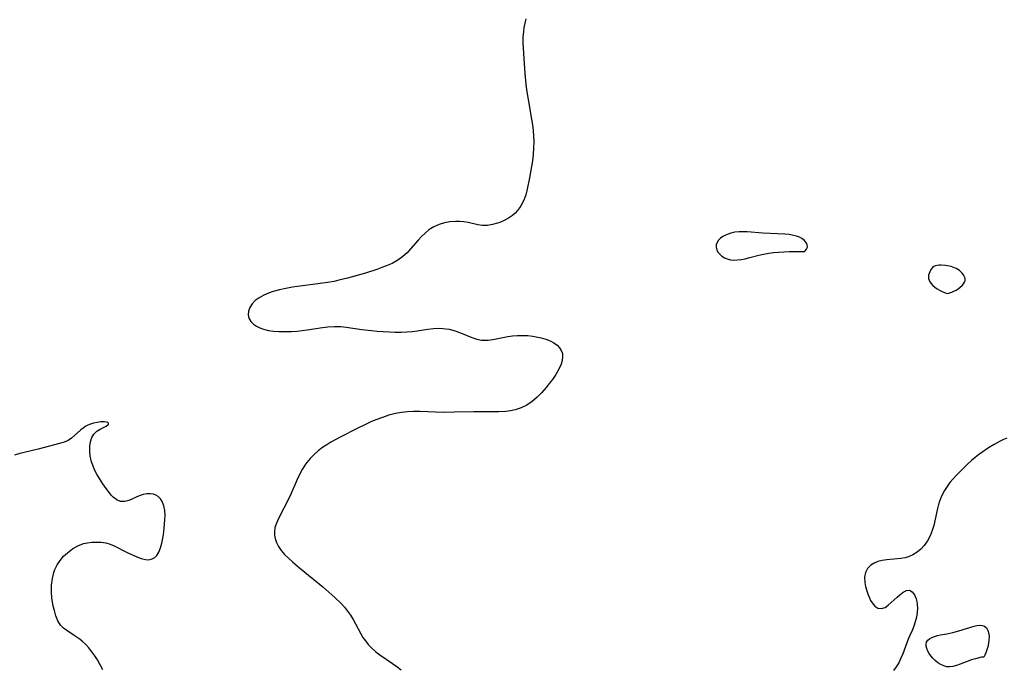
# Model space of a CAD drawing. Header units: metres. Extents: x 1073367 to 1082519, y 1569854 to 1574957.
# Tile 366 of 656: x 1075751 to 1076024, y 1574286 to 1574466. Entities that reach past the tile are written whole.
import ezdxf

# ---------------------------------------------------------------- set-up
doc = ezdxf.new("R2010")
doc.units = ezdxf.units.M
doc.layers.add('CGG_CurvaNivelLidar_v1', color=253, linetype='Continuous', lineweight=30)

msp = doc.modelspace()

# ---------------------------------------------------------------- linework, layer by layer
at = {"layer": 'CGG_CurvaNivelLidar_v1'}
for p, q in [((1075891.415, 1574465.8506, 66), (1075891.1057, 1574464.6675, 66)), ((1075890.8663, 1574463.4668, 66), (1075890.7143, 1574462.3344, 66)), ((1075891.1057, 1574464.6675, 66), (1075890.8663, 1574463.4668, 66)), ((1075890.6174, 1574460.8258, 66), (1075890.61, 1574459.3011, 66)), ((1075890.7143, 1574462.3344, 66), (1075890.6174, 1574460.8258, 66)), ((1075890.61, 1574459.3011, 66), (1075890.6602, 1574457.7635, 66)), ((1075890.6602, 1574457.7635, 66), (1075890.8158, 1574454.8855, 66)), ((1075890.8158, 1574454.8855, 66), (1075891.1288, 1574450.7358, 66)), ((1075891.1288, 1574450.7358, 66), (1075891.4228, 1574447.7079, 66)), ((1075891.4228, 1574447.7079, 66), (1075891.6062, 1574446.1956, 66)), ((1075891.6062, 1574446.1956, 66), (1075892.0143, 1574443.535, 66)), ((1075892.0143, 1574443.535, 66), (1075892.9916, 1574438.0772, 66)), ((1075892.9916, 1574438.0772, 66), (1075893.2352, 1574436.4924, 66)), ((1075893.2352, 1574436.4924, 66), (1075893.4287, 1574434.9056, 66)), ((1075893.4287, 1574434.9056, 66), (1075893.5533, 1574433.3165, 66)), ((1075893.5533, 1574433.3165, 66), (1075893.5933, 1574431.6986, 66)), ((1075893.5546, 1574430.081, 66), (1075893.4185, 1574428.1285, 66)), ((1075893.5933, 1574431.6986, 66), (1075893.5546, 1574430.081, 66)), ((1075893.4185, 1574428.1285, 66), (1075893.2356, 1574426.4992, 66)), ((1075893.002, 1574424.8799, 66), (1075892.4455, 1574421.7568, 66)), ((1075893.2356, 1574426.4992, 66), (1075893.002, 1574424.8799, 66)), ((1075892.4455, 1574421.7568, 66), (1075891.7892, 1574418.6224, 66)), ((1075891.3687, 1574417.0377, 66), (1075890.8362, 1574415.5461, 66)), ((1075891.7892, 1574418.6224, 66), (1075891.3687, 1574417.0377, 66)), ((1075890.1542, 1574414.159, 66), (1075889.6682, 1574413.4004, 66)), ((1075890.8362, 1574415.5461, 66), (1075890.1542, 1574414.159, 66)), ((1075887.6804, 1574411.2788, 66), (1075886.5773, 1574410.5138, 66)), ((1075888.4348, 1574411.9468, 66), (1075887.6804, 1574411.2788, 66)), ((1075889.1239, 1574412.6924, 66), (1075888.4348, 1574411.9468, 66)), ((1075889.6682, 1574413.4004, 66), (1075889.1239, 1574412.6924, 66)), ((1075865.8722, 1574408.1084, 66), (1075864.5023, 1574407.2579, 66)), ((1075867.3236, 1574408.7744, 66), (1075865.8722, 1574408.1084, 66)), ((1075868.8324, 1574409.2383, 66), (1075867.3236, 1574408.7744, 66)), ((1075870.343, 1574409.4861, 66), (1075868.8324, 1574409.2383, 66)), ((1075871.8601, 1574409.5844, 66), (1075870.343, 1574409.4861, 66)), ((1075873.0589, 1574409.5911, 66), (1075871.8601, 1574409.5844, 66)), ((1075874.2292, 1574409.5274, 66), (1075873.0589, 1574409.5911, 66)), ((1075875.3555, 1574409.3745, 66), (1075874.2292, 1574409.5274, 66)), ((1075878.0723, 1574408.6878, 66), (1075875.3555, 1574409.3745, 66)), ((1075879.42, 1574408.4665, 66), (1075878.0723, 1574408.6878, 66)), ((1075880.7627, 1574408.4991, 66), (1075879.42, 1574408.4665, 66)), ((1075882.1458, 1574408.744, 66), (1075880.7627, 1574408.4991, 66)), ((1075883.5493, 1574409.1471, 66), (1075882.1458, 1574408.744, 66)), ((1075884.1733, 1574409.3664, 66), (1075883.5493, 1574409.1471, 66)), ((1075885.3977, 1574409.8819, 66), (1075884.1733, 1574409.3664, 66)), ((1075886.5773, 1574410.5138, 66), (1075885.3977, 1574409.8819, 66)), ((1075862.4279, 1574405.4742, 66), (1075861.4835, 1574404.473, 66)), ((1075863.4316, 1574406.4123, 66), (1075862.4279, 1574405.4742, 66)), ((1075864.5023, 1574407.2579, 66), (1075863.4316, 1574406.4123, 66)), ((1075946.1257, 1574405.4404, 66.5), (1075945.4575, 1574404.9495, 66.5)), ((1075946.7978, 1574405.8147, 66.5), (1075946.1257, 1574405.4404, 66.5)), ((1075947.5308, 1574406.1297, 66.5), (1075946.7978, 1574405.8147, 66.5)), ((1075948.3128, 1574406.3826, 66.5), (1075947.5308, 1574406.1297, 66.5)), ((1075949.4439, 1574406.6243, 66.5), (1075948.3128, 1574406.3826, 66.5)), ((1075950.6239, 1574406.7568, 66.5), (1075949.4439, 1574406.6243, 66.5)), ((1075951.8334, 1574406.7888, 66.5), (1075950.6239, 1574406.7568, 66.5)), ((1075952.868, 1574406.7432, 66.5), (1075951.8334, 1574406.7888, 66.5)), ((1075957.1701, 1574406.3647, 66.5), (1075952.868, 1574406.7432, 66.5)), ((1075963.2712, 1574406.0684, 66.5), (1075957.1701, 1574406.3647, 66.5)), ((1075964.4972, 1574405.9746, 66.5), (1075963.2712, 1574406.0684, 66.5)), ((1075965.7329, 1574405.7658, 66.5), (1075964.4972, 1574405.9746, 66.5)), ((1075966.573, 1574405.5361, 66.5), (1075965.7329, 1574405.7658, 66.5)), ((1075967.356, 1574405.2362, 66.5), (1075966.573, 1574405.5361, 66.5)), ((1075861.4835, 1574404.473, 66), (1075859.4879, 1574402.0902, 66)), ((1075944.2582, 1574403.1631, 66.5), (1075944.2302, 1574402.4761, 66.5)), ((1075944.4938, 1574403.8, 66.5), (1075944.2582, 1574403.1631, 66.5)), ((1075944.905, 1574404.3986, 66.5), (1075944.4938, 1574403.8, 66.5)), ((1075945.4575, 1574404.9495, 66.5), (1075944.905, 1574404.3986, 66.5)), ((1075968.0542, 1574404.8658, 66.5), (1075967.356, 1574405.2362, 66.5)), ((1075968.6637, 1574404.4106, 66.5), (1075968.0542, 1574404.8658, 66.5)), ((1075969.13, 1574403.9041, 66.5), (1075968.6637, 1574404.4106, 66.5)), ((1075969.5, 1574403.1886, 66.5), (1075969.13, 1574403.9041, 66.5)), ((1075969.5605, 1574402.4975, 66.5), (1075969.5, 1574403.1886, 66.5)), ((1075857.2781, 1574399.8972, 66), (1075855.8331, 1574398.8696, 66)), ((1075858.4394, 1574400.9491, 66), (1075857.2781, 1574399.8972, 66)), ((1075859.4879, 1574402.0902, 66), (1075858.4394, 1574400.9491, 66)), ((1075944.2302, 1574402.4761, 66.5), (1075944.3978, 1574401.7847, 66.5)), ((1075944.3978, 1574401.7847, 66.5), (1075944.7327, 1574401.1177, 66.5)), ((1075944.7327, 1574401.1177, 66.5), (1075945.2174, 1574400.5056, 66.5)), ((1075945.2174, 1574400.5056, 66.5), (1075945.8236, 1574399.9879, 66.5)), ((1075945.8236, 1574399.9879, 66.5), (1075946.5354, 1574399.5594, 66.5)), ((1075953.1879, 1574399.4859, 66.5), (1075956.1253, 1574400.2745, 66.5)), ((1075956.1253, 1574400.2745, 66.5), (1075957.4203, 1574400.5683, 66.5)), ((1075957.4203, 1574400.5683, 66.5), (1075958.8411, 1574400.8233, 66.5)), ((1075958.8411, 1574400.8233, 66.5), (1075960.1764, 1574400.9992, 66.5)), ((1075960.1764, 1574400.9992, 66.5), (1075961.5336, 1574401.1281, 66.5)), ((1075961.5336, 1574401.1281, 66.5), (1075964.5422, 1574401.2842, 66.5)), ((1075964.5422, 1574401.2842, 66.5), (1075966.9791, 1574401.3095, 66.5)), ((1075966.9791, 1574401.3095, 66.5), (1075968.5, 1574401.2521, 66.5)), ((1075968.5, 1574401.2521, 66.5), (1075968.7218, 1574401.2961, 66.5)), ((1075968.7218, 1574401.2961, 66.5), (1075968.9841, 1574401.4696, 66.5)), ((1075968.9841, 1574401.4696, 66.5), (1075969.3447, 1574401.9019, 66.5)), ((1075969.3447, 1574401.9019, 66.5), (1075969.5605, 1574402.4975, 66.5)), ((1075852.886, 1574397.3613, 66), (1075851.4657, 1574396.7972, 66)), ((1075854.2571, 1574397.9887, 66), (1075852.886, 1574397.3613, 66)), ((1075855.8331, 1574398.8696, 66), (1075854.2571, 1574397.9887, 66)), ((1075946.5354, 1574399.5594, 66.5), (1075947.3293, 1574399.2294, 66.5)), ((1075947.3293, 1574399.2294, 66.5), (1075948.1874, 1574399.013, 66.5)), ((1075948.1874, 1574399.013, 66.5), (1075949.1642, 1574398.9205, 66.5)), ((1075949.1642, 1574398.9205, 66.5), (1075950.1828, 1574398.9504, 66.5)), ((1075950.1828, 1574398.9504, 66.5), (1075951.2299, 1574399.0758, 66.5)), ((1075951.2299, 1574399.0758, 66.5), (1075952.2953, 1574399.2759, 66.5)), ((1075952.2953, 1574399.2759, 66.5), (1075953.1879, 1574399.4859, 66.5)), ((1076004.6849, 1574397.1006, 66.5), (1076004.3208, 1574396.8226, 66.5)), ((1076005.1336, 1574397.3012, 66.5), (1076004.6849, 1574397.1006, 66.5)), ((1076005.6336, 1574397.4222, 66.5), (1076005.1336, 1574397.3012, 66.5)), ((1076006.1693, 1574397.4834, 66.5), (1076005.6336, 1574397.4222, 66.5)), ((1076006.729, 1574397.4984, 66.5), (1076006.1693, 1574397.4834, 66.5)), ((1076007.886, 1574397.4188, 66.5), (1076006.729, 1574397.4984, 66.5)), ((1076008.4698, 1574397.3279, 66.5), (1076007.886, 1574397.4188, 66.5)), ((1076009.4765, 1574397.0845, 66.5), (1076008.4698, 1574397.3279, 66.5)), ((1076010.4455, 1574396.7417, 66.5), (1076009.4765, 1574397.0845, 66.5)), ((1075845.1988, 1574394.7842, 66), (1075841.927, 1574393.9015, 66)), ((1075846.8582, 1574395.2648, 66), (1075845.1988, 1574394.7842, 66)), ((1075849.9969, 1574396.2698, 66), (1075846.8582, 1574395.2648, 66)), ((1075851.4657, 1574396.7972, 66), (1075849.9969, 1574396.2698, 66)), ((1076003.222, 1574394.7117, 66.5), (1076003.1627, 1574394.2397, 66.5)), ((1076003.3462, 1574395.1815, 66.5), (1076003.222, 1574394.7117, 66.5)), ((1076003.5226, 1574395.6393, 66.5), (1076003.3462, 1574395.1815, 66.5)), ((1076003.7444, 1574396.0744, 66.5), (1076003.5226, 1574395.6393, 66.5)), ((1076004.0096, 1574396.474, 66.5), (1076003.7444, 1574396.0744, 66.5)), ((1076004.3208, 1574396.8226, 66.5), (1076004.0096, 1574396.474, 66.5)), ((1076010.9052, 1574396.5294, 66.5), (1076010.4455, 1574396.7417, 66.5)), ((1076011.3399, 1574396.2835, 66.5), (1076010.9052, 1574396.5294, 66.5)), ((1076011.7792, 1574395.9711, 66.5), (1076011.3399, 1574396.2835, 66.5)), ((1076012.1801, 1574395.6217, 66.5), (1076011.7792, 1574395.9711, 66.5)), ((1076012.5412, 1574395.2454, 66.5), (1076012.1801, 1574395.6217, 66.5)), ((1076012.8564, 1574394.8498, 66.5), (1076012.5412, 1574395.2454, 66.5)), ((1076013.1146, 1574394.4408, 66.5), (1076012.8564, 1574394.8498, 66.5)), ((1076013.2985, 1574394.023, 66.5), (1076013.1146, 1574394.4408, 66.5)), ((1075828.0004, 1574391.5813, 66), (1075826.6215, 1574391.3841, 66)), ((1075833.6386, 1574392.272, 66), (1075828.0004, 1574391.5813, 66)), ((1075836.9958, 1574392.7727, 66), (1075833.6386, 1574392.272, 66)), ((1075838.2295, 1574392.9869, 66), (1075836.9958, 1574392.7727, 66)), ((1075839.5282, 1574393.2869, 66), (1075838.2295, 1574392.9869, 66)), ((1075841.927, 1574393.9015, 66), (1075839.5282, 1574393.2869, 66)), ((1076003.1627, 1574394.2397, 66.5), (1076003.1874, 1574393.7747, 66.5)), ((1076003.1874, 1574393.7747, 66.5), (1076003.3234, 1574393.2997, 66.5)), ((1076003.3234, 1574393.2997, 66.5), (1076003.5542, 1574392.8416, 66.5)), ((1076003.5542, 1574392.8416, 66.5), (1076003.8985, 1574392.3747, 66.5)), ((1076003.8985, 1574392.3747, 66.5), (1076004.3762, 1574391.8861, 66.5)), ((1076004.3762, 1574391.8861, 66.5), (1076004.9518, 1574391.4013, 66.5)), ((1076012.0189, 1574391.3648, 66.5), (1076012.5255, 1574391.8338, 66.5)), ((1076012.5255, 1574391.8338, 66.5), (1076012.9298, 1574392.3048, 66.5)), ((1076012.9298, 1574392.3048, 66.5), (1076013.2006, 1574392.7519, 66.5)), ((1076013.2006, 1574392.7519, 66.5), (1076013.344, 1574393.1755, 66.5)), ((1076013.3825, 1574393.6002, 66.5), (1076013.2985, 1574394.023, 66.5)), ((1076013.344, 1574393.1755, 66.5), (1076013.3825, 1574393.6002, 66.5)), ((1075818.6413, 1574389.1425, 66), (1075817.3847, 1574388.4565, 66)), ((1075819.9279, 1574389.6768, 66), (1075818.6413, 1574389.1425, 66)), ((1075821.2945, 1574390.1352, 66), (1075819.9279, 1574389.6768, 66)), ((1075823.025, 1574390.625, 66), (1075821.2945, 1574390.1352, 66)), ((1075824.8078, 1574391.0448, 66), (1075823.025, 1574390.625, 66)), ((1075826.6215, 1574391.3841, 66), (1075824.8078, 1574391.0448, 66)), ((1076004.9518, 1574391.4013, 66.5), (1076005.5905, 1574390.9454, 66.5)), ((1076005.5905, 1574390.9454, 66.5), (1076006.2577, 1574390.5421, 66.5)), ((1076006.2577, 1574390.5421, 66.5), (1076006.8284, 1574390.25, 66.5)), ((1076006.8284, 1574390.25, 66.5), (1076007.8287, 1574389.8285, 66.5)), ((1076007.8287, 1574389.8285, 66.5), (1076008.5, 1574389.6111, 66.5)), ((1076008.5, 1574389.6111, 66.5), (1076008.8227, 1574389.6908, 66.5)), ((1076008.8227, 1574389.6908, 66.5), (1076009.6945, 1574389.9971, 66.5)), ((1076009.6945, 1574389.9971, 66.5), (1076010.2437, 1574390.2359, 66.5)), ((1076010.2437, 1574390.2359, 66.5), (1076010.8208, 1574390.5338, 66.5)), ((1076010.8208, 1574390.5338, 66.5), (1076011.4404, 1574390.9234, 66.5)), ((1076011.4404, 1574390.9234, 66.5), (1076012.0189, 1574391.3648, 66.5)), ((1075815.3892, 1574386.7522, 66), (1075814.7524, 1574385.779, 66)), ((1075816.2865, 1574387.657, 66), (1075815.3892, 1574386.7522, 66)), ((1075817.3847, 1574388.4565, 66), (1075816.2865, 1574387.657, 66)), ((1075814.3767, 1574384.7547, 66), (1075814.295, 1574383.723, 66)), ((1075814.295, 1574383.723, 66), (1075814.525, 1574382.757, 66)), ((1075814.7524, 1574385.779, 66), (1075814.3767, 1574384.7547, 66)), ((1075814.525, 1574382.757, 66), (1075815.0304, 1574381.8606, 66)), ((1075815.0304, 1574381.8606, 66), (1075815.7787, 1574381.0725, 66)), ((1075815.7787, 1574381.0725, 66), (1075816.592, 1574380.5109, 66)), ((1075816.592, 1574380.5109, 66), (1075817.5367, 1574380.0517, 66)), ((1075817.5367, 1574380.0517, 66), (1075818.5866, 1574379.6901, 66)), ((1075818.5866, 1574379.6901, 66), (1075819.9461, 1574379.3796, 66)), ((1075819.9461, 1574379.3796, 66), (1075821.3928, 1574379.1807, 66)), ((1075821.3928, 1574379.1807, 66), (1075822.9013, 1574379.0744, 66)), ((1075822.9013, 1574379.0744, 66), (1075824.8093, 1574379.0478, 66)), ((1075824.8093, 1574379.0478, 66), (1075826.3656, 1574379.0959, 66)), ((1075826.3656, 1574379.0959, 66), (1075827.9325, 1574379.2007, 66)), ((1075827.9325, 1574379.2007, 66), (1075830.6635, 1574379.5069, 66)), ((1075830.6635, 1574379.5069, 66), (1075834.9624, 1574380.1911, 66)), ((1075834.9624, 1574380.1911, 66), (1075836.4244, 1574380.3805, 66)), ((1075836.4244, 1574380.3805, 66), (1075838.2945, 1574380.4931, 66)), ((1075838.2945, 1574380.4931, 66), (1075840.0587, 1574380.4322, 66)), ((1075840.0587, 1574380.4322, 66), (1075841.5595, 1574380.2721, 66)), ((1075841.5595, 1574380.2721, 66), (1075845.8904, 1574379.6277, 66)), ((1075845.8904, 1574379.6277, 66), (1075848.5516, 1574379.3029, 66)), ((1075848.5516, 1574379.3029, 66), (1075850.1799, 1574379.1461, 66)), ((1075850.1799, 1574379.1461, 66), (1075853.4437, 1574378.9363, 66)), ((1075853.4437, 1574378.9363, 66), (1075855.1691, 1574378.8907, 66)), ((1075855.1691, 1574378.8907, 66), (1075856.7919, 1574378.9005, 66)), ((1075856.7919, 1574378.9005, 66), (1075858.4024, 1574378.9739, 66)), ((1075858.4024, 1574378.9739, 66), (1075859.8317, 1574379.1006, 66)), ((1075859.8317, 1574379.1006, 66), (1075861.2451, 1574379.2711, 66)), ((1075861.2451, 1574379.2711, 66), (1075864.2401, 1574379.701, 66)), ((1075864.2401, 1574379.701, 66), (1075865.8153, 1574379.8871, 66)), ((1075865.8153, 1574379.8871, 66), (1075867.1027, 1574379.9623, 66)), ((1075867.1027, 1574379.9623, 66), (1075868.3731, 1574379.932, 66)), ((1075868.3731, 1574379.932, 66), (1075870.0789, 1574379.6862, 66)), ((1075870.0789, 1574379.6862, 66), (1075871.7445, 1574379.2561, 66)), ((1075871.7445, 1574379.2561, 66), (1075872.7521, 1574378.9258, 66)), ((1075872.7521, 1574378.9258, 66), (1075873.7373, 1574378.5577, 66)), ((1075873.7373, 1574378.5577, 66), (1075876.4474, 1574377.4327, 66)), ((1075887.7255, 1574377.8755, 66), (1075889.1011, 1574377.9892, 66)), ((1075889.1011, 1574377.9892, 66), (1075890.5354, 1574378.0005, 66)), ((1075890.5354, 1574378.0005, 66), (1075891.968, 1574377.9158, 66)), ((1075891.968, 1574377.9158, 66), (1075893.3863, 1574377.7529, 66)), ((1075876.4474, 1574377.4327, 66), (1075877.7826, 1574376.975, 66)), ((1075877.7826, 1574376.975, 66), (1075879.1381, 1574376.7002, 66)), ((1075879.1381, 1574376.7002, 66), (1075879.6457, 1574376.662, 66)), ((1075879.6457, 1574376.662, 66), (1075880.94, 1574376.7021, 66)), ((1075880.94, 1574376.7021, 66), (1075882.2691, 1574376.8841, 66)), ((1075882.2691, 1574376.8841, 66), (1075886.3665, 1574377.6821, 66)), ((1075886.3665, 1574377.6821, 66), (1075887.7255, 1574377.8755, 66)), ((1075893.3863, 1574377.7529, 66), (1075894.2996, 1574377.6089, 66)), ((1075894.2996, 1574377.6089, 66), (1075895.6515, 1574377.3246, 66)), ((1075895.6515, 1574377.3246, 66), (1075896.9404, 1574376.9536, 66)), ((1075896.9404, 1574376.9536, 66), (1075898.1401, 1574376.4857, 66)), ((1075898.1401, 1574376.4857, 66), (1075899.1926, 1574375.9253, 66)), ((1075899.1926, 1574375.9253, 66), (1075900.0989, 1574375.2568, 66)), ((1075900.0989, 1574375.2568, 66), (1075900.7645, 1574374.5548, 66)), ((1075900.7645, 1574374.5548, 66), (1075901.2561, 1574373.7724, 66)), ((1075901.2561, 1574373.7724, 66), (1075901.5451, 1574372.9209, 66)), ((1075901.5451, 1574372.9209, 66), (1075901.6095, 1574371.9958, 66)), ((1075901.1728, 1574370.0181, 66), (1075900.5476, 1574368.6018, 66)), ((1075901.473, 1574371.0237, 66), (1075901.1728, 1574370.0181, 66)), ((1075901.6095, 1574371.9958, 66), (1075901.473, 1574371.0237, 66)), ((1075899.7332, 1574367.1701, 66), (1075898.7762, 1574365.7469, 66)), ((1075900.5476, 1574368.6018, 66), (1075899.7332, 1574367.1701, 66)), ((1075897.9203, 1574364.6068, 66), (1075897.0798, 1574363.5453, 66)), ((1075898.7762, 1574365.7469, 66), (1075897.9203, 1574364.6068, 66)), ((1075895.8625, 1574362.1374, 66), (1075894.5556, 1574360.8148, 66)), ((1075897.0798, 1574363.5453, 66), (1075895.8625, 1574362.1374, 66)), ((1075893.1465, 1574359.6255, 66), (1075891.6658, 1574358.644, 66)), ((1075894.5556, 1574360.8148, 66), (1075893.1465, 1574359.6255, 66)), ((1075855.2088, 1574356.2624, 66), (1075853.382, 1574355.7914, 66)), ((1075856.8634, 1574356.5841, 66), (1075855.2088, 1574356.2624, 66)), ((1075858.5299, 1574356.7884, 66), (1075856.8634, 1574356.5841, 66)), ((1075860.2328, 1574356.8636, 66), (1075858.5299, 1574356.7884, 66)), ((1075861.9488, 1574356.8498, 66), (1075860.2328, 1574356.8636, 66)), ((1075868.5751, 1574356.613, 66), (1075861.9488, 1574356.8498, 66)), ((1075871.6287, 1574356.6337, 66), (1075868.5751, 1574356.613, 66)), ((1075876.9527, 1574356.7852, 66), (1075871.6287, 1574356.6337, 66)), ((1075878.6718, 1574356.807, 66), (1075876.9527, 1574356.7852, 66)), ((1075882.0299, 1574356.7511, 66), (1075878.6718, 1574356.807, 66)), ((1075883.9549, 1574356.756, 66), (1075882.0299, 1574356.7511, 66)), ((1075885.8472, 1574356.8571, 66), (1075883.9549, 1574356.756, 66)), ((1075887.1544, 1574357.0178, 66), (1075885.8472, 1574356.8571, 66)), ((1075888.4285, 1574357.2848, 66), (1075887.1544, 1574357.0178, 66)), ((1075890.0887, 1574357.8553, 66), (1075888.4285, 1574357.2848, 66)), ((1075891.6658, 1574358.644, 66), (1075890.0887, 1574357.8553, 66)), ((1075771.3512, 1574353.6018, 66), (1075770.2775, 1574353.2455, 66)), ((1075772.4231, 1574353.8461, 66), (1075771.3512, 1574353.6018, 66)), ((1075773.4357, 1574353.9836, 66), (1075772.4231, 1574353.8461, 66)), ((1075774.3268, 1574354.0122, 66), (1075773.4357, 1574353.9836, 66)), ((1075775.0261, 1574353.9228, 66), (1075774.3268, 1574354.0122, 66)), ((1075775.3825, 1574353.768, 66), (1075775.0261, 1574353.9228, 66)), ((1075775.4856, 1574353.6685, 66), (1075775.3825, 1574353.768, 66)), ((1075775.4303, 1574353.2314, 66), (1075775.5197, 1574353.3812, 66)), ((1075775.5415, 1574353.5327, 66), (1075775.4856, 1574353.6685, 66)), ((1075775.5197, 1574353.3812, 66), (1075775.5415, 1574353.5327, 66)), ((1075847.2408, 1574353.4662, 66), (1075844.4197, 1574352.0799, 66)), ((1075848.5524, 1574354.0561, 66), (1075847.2408, 1574353.4662, 66)), ((1075849.7826, 1574354.563, 66), (1075848.5524, 1574354.0561, 66)), ((1075851.5721, 1574355.2209, 66), (1075849.7826, 1574354.563, 66)), ((1075853.382, 1574355.7914, 66), (1075851.5721, 1574355.2209, 66)), ((1075767.8427, 1574351.7402, 66), (1075765.3067, 1574349.4577, 66)), ((1075768.7531, 1574352.4333, 66), (1075767.8427, 1574351.7402, 66)), ((1075769.2475, 1574352.7495, 66), (1075768.7531, 1574352.4333, 66)), ((1075769.7824, 1574353.0323, 66), (1075769.2475, 1574352.7495, 66)), ((1075770.2775, 1574353.2455, 66), (1075769.7824, 1574353.0323, 66)), ((1075771.48, 1574350.5557, 66), (1075772.2925, 1574351.3574, 66)), ((1075772.2925, 1574351.3574, 66), (1075773.2255, 1574351.9487, 66)), ((1075773.2255, 1574351.9487, 66), (1075774.9329, 1574352.8277, 66)), ((1075774.9329, 1574352.8277, 66), (1075775.4303, 1574353.2314, 66)), ((1075844.4197, 1574352.0799, 66), (1075840.0346, 1574349.8441, 66)), ((1075761.9938, 1574347.9792, 66), (1075756.0313, 1574346.4214, 66)), ((1075763.2604, 1574348.3548, 66), (1075761.9938, 1574347.9792, 66)), ((1075764.393, 1574348.8408, 66), (1075763.2604, 1574348.3548, 66)), ((1075765.3067, 1574349.4577, 66), (1075764.393, 1574348.8408, 66)), ((1075770.3968, 1574347.2158, 66), (1075770.5899, 1574348.4763, 66)), ((1075770.5899, 1574348.4763, 66), (1075770.9456, 1574349.6074, 66)), ((1075770.9456, 1574349.6074, 66), (1075771.48, 1574350.5557, 66)), ((1075837.2786, 1574348.3367, 66), (1075836.1201, 1574347.6164, 66)), ((1075838.468, 1574349.0169, 66), (1075837.2786, 1574348.3367, 66)), ((1075840.0346, 1574349.8441, 66), (1075838.468, 1574349.0169, 66)), ((1076023.0518, 1574348.6029, 66.5), (1076021.4307, 1574347.7126, 66.5)), ((1076023.9812, 1574349.0443, 66.5), (1076023.0518, 1574348.6029, 66.5)), ((1076024.9264, 1574349.4452, 66.5), (1076023.9812, 1574349.0443, 66.5)), ((1075750.9198, 1574345.1729, 66), (1075749.4935, 1574344.6861, 66)), ((1075752.1339, 1574345.5023, 66), (1075750.9198, 1574345.1729, 66)), ((1075756.0313, 1574346.4214, 66), (1075752.1339, 1574345.5023, 66)), ((1075770.3598, 1574345.8719, 66), (1075770.3968, 1574347.2158, 66)), ((1075770.4812, 1574344.4849, 66), (1075770.3598, 1574345.8719, 66)), ((1075833.7716, 1574345.9165, 66), (1075832.6148, 1574344.9135, 66)), ((1075834.9992, 1574346.8521, 66), (1075833.7716, 1574345.9165, 66)), ((1075836.1201, 1574347.6164, 66), (1075834.9992, 1574346.8521, 66)), ((1076018.3124, 1574345.6802, 66.5), (1076017.0738, 1574344.7914, 66.5)), ((1076019.8549, 1574346.7265, 66.5), (1076018.3124, 1574345.6802, 66.5)), ((1076021.4307, 1574347.7126, 66.5), (1076019.8549, 1574346.7265, 66.5)), ((1075770.6132, 1574343.7527, 66), (1075770.4812, 1574344.4849, 66)), ((1075770.8506, 1574342.8534, 66), (1075770.6132, 1574343.7527, 66)), ((1075771.1616, 1574341.9585, 66), (1075770.8506, 1574342.8534, 66)), ((1075830.5748, 1574342.6788, 66), (1075830.0678, 1574341.9645, 66)), ((1075831.5428, 1574343.8375, 66), (1075830.5748, 1574342.6788, 66)), ((1075832.6148, 1574344.9135, 66), (1075831.5428, 1574343.8375, 66)), ((1076015.1597, 1574343.2514, 66.5), (1076014.0529, 1574342.2502, 66.5)), ((1076016.103, 1574344.0395, 66.5), (1076015.1597, 1574343.2514, 66.5)), ((1076017.0738, 1574344.7914, 66.5), (1076016.103, 1574344.0395, 66.5)), ((1075771.7098, 1574340.6882, 66), (1075771.1616, 1574341.9585, 66)), ((1075772.3493, 1574339.4369, 66), (1075771.7098, 1574340.6882, 66)), ((1075829.343, 1574340.793, 66), (1075828.687, 1574339.5706, 66)), ((1075830.0678, 1574341.9645, 66), (1075829.343, 1574340.793, 66)), ((1076012.9798, 1574341.2152, 66.5), (1076010.9639, 1574339.1663, 66.5)), ((1076014.0529, 1574342.2502, 66.5), (1076012.9798, 1574341.2152, 66.5)), ((1075773.0519, 1574338.2119, 66), (1075772.3493, 1574339.4369, 66)), ((1075773.9406, 1574336.7988, 66), (1075773.0519, 1574338.2119, 66)), ((1075827.9339, 1574337.9802, 66), (1075826.1443, 1574333.9355, 66)), ((1075828.687, 1574339.5706, 66), (1075827.9339, 1574337.9802, 66)), ((1076009.1454, 1574337.1097, 66.5), (1076008.3363, 1574336.0263, 66.5)), ((1076010.029, 1574338.1537, 66.5), (1076009.1454, 1574337.1097, 66.5)), ((1076010.9639, 1574339.1663, 66.5), (1076010.029, 1574338.1537, 66.5)), ((1075774.8611, 1574335.4648, 66), (1075773.9406, 1574336.7988, 66)), ((1075775.7945, 1574334.2459, 66), (1075774.8611, 1574335.4648, 66)), ((1075776.317, 1574333.6337, 66), (1075775.7945, 1574334.2459, 66)), ((1076007.6102, 1574334.8953, 66.5), (1076007.0651, 1574333.8903, 66.5)), ((1076008.3363, 1574336.0263, 66.5), (1076007.6102, 1574334.8953, 66.5)), ((1075776.8499, 1574333.0859, 66), (1075776.317, 1574333.6337, 66)), ((1075777.8565, 1574332.3119, 66), (1075776.8499, 1574333.0859, 66)), ((1075778.9268, 1574331.8758, 66), (1075777.8565, 1574332.3119, 66)), ((1075780.0495, 1574331.8373, 66), (1075778.9268, 1574331.8758, 66)), ((1075781.1824, 1574332.1192, 66), (1075780.0495, 1574331.8373, 66)), ((1075784.0962, 1574333.4251, 66), (1075781.1824, 1574332.1192, 66)), ((1075785.1602, 1574333.778, 66), (1075784.0962, 1574333.4251, 66)), ((1075786.2389, 1574333.9888, 66), (1075785.1602, 1574333.778, 66)), ((1075787.1415, 1574334.0151, 66), (1075786.2389, 1574333.9888, 66)), ((1075788.0081, 1574333.8777, 66), (1075787.1415, 1574334.0151, 66)), ((1075788.6997, 1574333.6175, 66), (1075788.0081, 1574333.8777, 66)), ((1075789.3289, 1574333.2301, 66), (1075788.6997, 1574333.6175, 66)), ((1075789.9732, 1574332.6166, 66), (1075789.3289, 1574333.2301, 66)), ((1075790.4869, 1574331.8543, 66), (1075789.9732, 1574332.6166, 66)), ((1075790.9394, 1574330.6688, 66), (1075790.4869, 1574331.8543, 66)), ((1075825.5692, 1574332.7429, 66), (1075822.7298, 1574327.1874, 66)), ((1075826.1443, 1574333.9355, 66), (1075825.5692, 1574332.7429, 66)), ((1076006.5973, 1574332.8502, 66.5), (1076006.0954, 1574331.4078, 66.5)), ((1076007.0651, 1574333.8903, 66.5), (1076006.5973, 1574332.8502, 66.5)), ((1075791.1779, 1574329.3203, 66), (1075790.9394, 1574330.6688, 66)), ((1075791.2427, 1574328.0613, 66), (1075791.1779, 1574329.3203, 66)), ((1076005.6969, 1574329.9239, 66.5), (1076004.6282, 1574325.2233, 66.5)), ((1076006.0954, 1574331.4078, 66.5), (1076005.6969, 1574329.9239, 66.5)), ((1075791.0226, 1574324.4451, 66), (1075791.211, 1574326.7447, 66)), ((1075791.211, 1574326.7447, 66), (1075791.2427, 1574328.0613, 66)), ((1075822.7298, 1574327.1874, 66), (1075822.1722, 1574325.8937, 66)), ((1075790.7944, 1574322.5805, 66), (1075791.0226, 1574324.4451, 66)), ((1075821.7706, 1574324.617, 66), (1075821.5944, 1574323.3491, 66)), ((1075821.5944, 1574323.3491, 66), (1075821.6369, 1574322.4848, 66)), ((1075822.1722, 1574325.8937, 66), (1075821.7706, 1574324.617, 66)), ((1076004.215, 1574323.8324, 66.5), (1076003.6233, 1574322.3288, 66.5)), ((1076004.6282, 1574325.2233, 66.5), (1076004.215, 1574323.8324, 66.5)), ((1075769.7675, 1574320.417, 66), (1075770.9004, 1574320.5531, 66)), ((1075770.9004, 1574320.5531, 66), (1075772.2195, 1574320.6082, 66)), ((1075772.2195, 1574320.6082, 66), (1075773.5299, 1574320.5519, 66)), ((1075773.5299, 1574320.5519, 66), (1075774.811, 1574320.3695, 66)), ((1075790.3643, 1574320.272, 66), (1075790.653, 1574321.6785, 66)), ((1075790.653, 1574321.6785, 66), (1075790.7944, 1574322.5805, 66)), ((1075821.6369, 1574322.4848, 66), (1075821.8027, 1574321.6244, 66)), ((1075821.8027, 1574321.6244, 66), (1075822.1987, 1574320.4662, 66)), ((1076002.8895, 1574320.9237, 66.5), (1076002.0047, 1574319.6479, 66.5)), ((1076003.6233, 1574322.3288, 66.5), (1076002.8895, 1574320.9237, 66.5)), ((1075764.1275, 1574317.65, 66), (1075765.533, 1574318.7138, 66)), ((1075765.533, 1574318.7138, 66), (1075767.05, 1574319.5695, 66)), ((1075767.05, 1574319.5695, 66), (1075768.6548, 1574320.1741, 66)), ((1075768.6548, 1574320.1741, 66), (1075769.7675, 1574320.417, 66)), ((1075774.811, 1574320.3695, 66), (1075776.0415, 1574320.0401, 66)), ((1075776.0415, 1574320.0401, 66), (1075777.1614, 1574319.577, 66)), ((1075777.1614, 1574319.577, 66), (1075780.7477, 1574317.7136, 66)), ((1075788.9326, 1574316.846, 66), (1075789.5221, 1574317.8061, 66)), ((1075789.5221, 1574317.8061, 66), (1075789.9921, 1574318.9661, 66)), ((1075789.9921, 1574318.9661, 66), (1075790.3643, 1574320.272, 66)), ((1075822.1987, 1574320.4662, 66), (1075822.769, 1574319.3363, 66)), ((1075822.769, 1574319.3363, 66), (1075823.4988, 1574318.2513, 66)), ((1075823.4988, 1574318.2513, 66), (1075824.4351, 1574317.1587, 66)), ((1076001.0635, 1574318.6298, 66.5), (1076000.0071, 1574317.7564, 66.5)), ((1076002.0047, 1574319.6479, 66.5), (1076001.0635, 1574318.6298, 66.5)), ((1075761.335, 1574314.3108, 66), (1075762.1387, 1574315.5215, 66)), ((1075762.1387, 1574315.5215, 66), (1075763.0766, 1574316.6385, 66)), ((1075763.0766, 1574316.6385, 66), (1075764.1275, 1574317.65, 66)), ((1075780.7477, 1574317.7136, 66), (1075783.4254, 1574316.4681, 66)), ((1075783.4254, 1574316.4681, 66), (1075784.6448, 1574316.0043, 66)), ((1075784.6448, 1574316.0043, 66), (1075785.8162, 1574315.7264, 66)), ((1075785.8162, 1574315.7264, 66), (1075786.6448, 1574315.6881, 66)), ((1075786.6448, 1574315.6881, 66), (1075787.4185, 1574315.8102, 66)), ((1075787.4185, 1574315.8102, 66), (1075787.7176, 1574315.9108, 66)), ((1075787.7176, 1574315.9108, 66), (1075788.3783, 1574316.2857, 66)), ((1075788.3783, 1574316.2857, 66), (1075788.9326, 1574316.846, 66)), ((1075824.4351, 1574317.1587, 66), (1075825.4969, 1574316.1134, 66)), ((1075825.4969, 1574316.1134, 66), (1075826.6441, 1574315.0931, 66)), ((1075826.6441, 1574315.0931, 66), (1075828.6206, 1574313.435, 66)), ((1075989.0766, 1574315.1592, 66.5), (1075988.085, 1574314.749, 66.5)), ((1075990.3119, 1574315.4777, 66.5), (1075989.0766, 1574315.1592, 66.5)), ((1075991.624, 1574315.6756, 66.5), (1075990.3119, 1574315.4777, 66.5)), ((1075995.4829, 1574316.0269, 66.5), (1075991.624, 1574315.6756, 66.5)), ((1075996.7444, 1574316.2543, 66.5), (1075995.4829, 1574316.0269, 66.5)), ((1075997.6171, 1574316.5044, 66.5), (1075996.7444, 1574316.2543, 66.5)), ((1075998.8538, 1574317.0408, 66.5), (1075997.6171, 1574316.5044, 66.5)), ((1076000.0071, 1574317.7564, 66.5), (1075998.8538, 1574317.0408, 66.5)), ((1075760.402, 1574312.1917, 66), (1075760.6952, 1574313.0119, 66)), ((1075760.6952, 1574313.0119, 66), (1075761.335, 1574314.3108, 66)), ((1075828.6206, 1574313.435, 66), (1075832.5664, 1574310.2203, 66)), ((1075986.293, 1574313.2911, 66.5), (1075985.6965, 1574312.1794, 66.5)), ((1075987.2132, 1574314.2086, 66.5), (1075986.293, 1574313.2911, 66.5)), ((1075988.085, 1574314.749, 66.5), (1075987.2132, 1574314.2086, 66.5)), ((1075759.7741, 1574308.6417, 66), (1075759.9866, 1574310.448, 66)), ((1075759.9866, 1574310.448, 66), (1075760.402, 1574312.1917, 66)), ((1075832.5664, 1574310.2203, 66), (1075835.0226, 1574308.1485, 66)), ((1075985.6965, 1574312.1794, 66.5), (1075985.4601, 1574310.8535, 66.5)), ((1075985.4601, 1574310.8535, 66.5), (1075985.5307, 1574309.4165, 66.5)), ((1075759.7353, 1574306.812, 66), (1075759.7741, 1574308.6417, 66)), ((1075835.0226, 1574308.1485, 66), (1075838.352, 1574305.1912, 66)), ((1075985.5307, 1574309.4165, 66.5), (1075985.7374, 1574308.2432, 66.5)), ((1075985.7374, 1574308.2432, 66.5), (1075986.0462, 1574307.0691, 66.5)), ((1075986.0462, 1574307.0691, 66.5), (1075986.4393, 1574305.9283, 66.5)), ((1075996.1734, 1574306.6804, 66.5), (1075997.0805, 1574307.1297, 66.5)), ((1075997.0805, 1574307.1297, 66.5), (1075997.9086, 1574307.2216, 66.5)), ((1075997.9086, 1574307.2216, 66.5), (1075998.6786, 1574306.8178, 66.5)), ((1075759.8586, 1574304.9954, 66), (1075759.7353, 1574306.812, 66)), ((1075759.9981, 1574303.9952, 66), (1075759.8586, 1574304.9954, 66)), ((1075838.352, 1574305.1912, 66), (1075840.1517, 1574303.4994, 66)), ((1075986.4393, 1574305.9283, 66.5), (1075986.7668, 1574305.1485, 66.5)), ((1075986.7668, 1574305.1485, 66.5), (1075987.1259, 1574304.4184, 66.5)), ((1075987.1259, 1574304.4184, 66.5), (1075987.533, 1574303.7247, 66.5)), ((1075992.0321, 1574303.0743, 66.5), (1075994.445, 1574305.3244, 66.5)), ((1075994.445, 1574305.3244, 66.5), (1075995.2217, 1574305.9888, 66.5)), ((1075995.2217, 1574305.9888, 66.5), (1075996.1734, 1574306.6804, 66.5)), ((1075998.6786, 1574306.8178, 66.5), (1075999.2991, 1574305.9839, 66.5)), ((1075999.2991, 1574305.9839, 66.5), (1075999.7478, 1574304.8392, 66.5)), ((1075999.7478, 1574304.8392, 66.5), (1075999.9118, 1574304.1107, 66.5)), ((1075999.9118, 1574304.1107, 66.5), (1076000.0216, 1574303.3319, 66.5)), ((1075760.2334, 1574302.7686, 66), (1075759.9981, 1574303.9952, 66)), ((1075760.5179, 1574301.582, 66), (1075760.2334, 1574302.7686, 66)), ((1075760.9593, 1574300.0851, 66), (1075760.5179, 1574301.582, 66)), ((1075840.1517, 1574303.4994, 66), (1075841.0376, 1574302.5493, 66)), ((1075841.0376, 1574302.5493, 66), (1075841.9313, 1574301.4394, 66)), ((1075841.9313, 1574301.4394, 66), (1075842.7394, 1574300.2731, 66)), ((1075987.533, 1574303.7247, 66.5), (1075988.2898, 1574302.7934, 66.5)), ((1075988.2898, 1574302.7934, 66.5), (1075989.1593, 1574302.2284, 66.5)), ((1075989.1593, 1574302.2284, 66.5), (1075990.1339, 1574302.1247, 66.5)), ((1075990.1339, 1574302.1247, 66.5), (1075991.1299, 1574302.4435, 66.5)), ((1075991.1299, 1574302.4435, 66.5), (1075992.0321, 1574303.0743, 66.5)), ((1076000.0216, 1574303.3319, 66.5), (1076000.0908, 1574302.2038, 66.5)), ((1076000.0908, 1574302.2038, 66.5), (1076000.0459, 1574301.0343, 66.5)), ((1075761.52, 1574298.7178, 66), (1075760.9593, 1574300.0851, 66)), ((1075762.2731, 1574297.5301, 66), (1075761.52, 1574298.7178, 66)), ((1075842.7394, 1574300.2731, 66), (1075843.4666, 1574299.0634, 66)), ((1075843.4666, 1574299.0634, 66), (1075845.4715, 1574295.2961, 66)), ((1075999.8494, 1574299.7612, 66.5), (1075999.5249, 1574298.4919, 66.5)), ((1076000.0459, 1574301.0343, 66.5), (1075999.8494, 1574299.7612, 66.5)), ((1075763.0625, 1574296.7276, 66), (1075762.2731, 1574297.5301, 66)), ((1075763.983, 1574296.0228, 66), (1075763.0625, 1574296.7276, 66)), ((1075766.0413, 1574294.6884, 66), (1075763.983, 1574296.0228, 66)), ((1075998.6138, 1574296.0498, 66.5), (1075997.8779, 1574294.4335, 66.5)), ((1075999.1042, 1574297.2477, 66.5), (1075998.6138, 1574296.0498, 66.5)), ((1075999.5249, 1574298.4919, 66.5), (1075999.1042, 1574297.2477, 66.5)), ((1076009.9188, 1574295.5038, 66.5), (1076011.6288, 1574295.9703, 66.5)), ((1076011.6288, 1574295.9703, 66.5), (1076015.8243, 1574297.2353, 66.5)), ((1076015.8243, 1574297.2353, 66.5), (1076016.6378, 1574297.4245, 66.5)), ((1076016.6378, 1574297.4245, 66.5), (1076017.4058, 1574297.5194, 66.5)), ((1076017.4058, 1574297.5194, 66.5), (1076018.1139, 1574297.4697, 66.5)), ((1076018.1139, 1574297.4697, 66.5), (1076018.7292, 1574297.2389, 66.5)), ((1076018.7292, 1574297.2389, 66.5), (1076019.2556, 1574296.7679, 66.5)), ((1076019.2556, 1574296.7679, 66.5), (1076019.6606, 1574296.0542, 66.5)), ((1076019.6606, 1574296.0542, 66.5), (1076019.9104, 1574295.1507, 66.5)), ((1075766.8743, 1574294.1228, 66), (1075766.0413, 1574294.6884, 66)), ((1075767.6985, 1574293.5138, 66), (1075766.8743, 1574294.1228, 66)), ((1075768.2258, 1574293.0902, 66), (1075767.6985, 1574293.5138, 66)), ((1075845.4715, 1574295.2961, 66), (1075846.1886, 1574294.1193, 66)), ((1075846.1886, 1574294.1193, 66), (1075846.8806, 1574293.1333, 66)), ((1075997.5498, 1574293.6318, 66.5), (1075996.0438, 1574289.5888, 66.5)), ((1075997.8779, 1574294.4335, 66.5), (1075997.5498, 1574293.6318, 66.5)), ((1076002.6446, 1574292.8102, 66.5), (1076002.9809, 1574293.3165, 66.5)), ((1076002.9809, 1574293.3165, 66.5), (1076003.4889, 1574293.7467, 66.5)), ((1076003.4889, 1574293.7467, 66.5), (1076004.1229, 1574294.1121, 66.5)), ((1076004.1229, 1574294.1121, 66.5), (1076004.8482, 1574294.4195, 66.5)), ((1076004.8482, 1574294.4195, 66.5), (1076005.6379, 1574294.671, 66.5)), ((1076005.6379, 1574294.671, 66.5), (1076006.4713, 1574294.8647, 66.5)), ((1076006.4713, 1574294.8647, 66.5), (1076008.2992, 1574295.1538, 66.5)), ((1076008.2992, 1574295.1538, 66.5), (1076009.9188, 1574295.5038, 66.5)), ((1076019.9507, 1574293.3982, 66.5), (1076019.8291, 1574292.4806, 66.5)), ((1076019.9104, 1574295.1507, 66.5), (1076019.9842, 1574294.3011, 66.5)), ((1076019.9842, 1574294.3011, 66.5), (1076019.9507, 1574293.3982, 66.5)), ((1075769.2395, 1574292.1704, 66), (1075768.2258, 1574293.0902, 66)), ((1075770.1356, 1574291.1981, 66), (1075769.2395, 1574292.1704, 66)), ((1075770.9673, 1574290.1473, 66), (1075770.1356, 1574291.1981, 66)), ((1075846.8806, 1574293.1333, 66), (1075847.6373, 1574292.192, 66)), ((1075847.6373, 1574292.192, 66), (1075848.6485, 1574291.1101, 66)), ((1075848.6485, 1574291.1101, 66), (1075849.7497, 1574290.1129, 66)), ((1076002.5199, 1574292.259, 66.5), (1076002.6446, 1574292.8102, 66.5)), ((1076002.5556, 1574291.6499, 66.5), (1076002.5199, 1574292.259, 66.5)), ((1076002.72, 1574291.0033, 66.5), (1076002.5556, 1574291.6499, 66.5)), ((1076002.9905, 1574290.3378, 66.5), (1076002.72, 1574291.0033, 66.5)), ((1076019.3756, 1574290.6612, 66.5), (1076019.0729, 1574289.8158, 66.5)), ((1076019.6273, 1574291.5373, 66.5), (1076019.3756, 1574290.6612, 66.5)), ((1076019.8291, 1574292.4806, 66.5), (1076019.6273, 1574291.5373, 66.5)), ((1075771.7436, 1574289.0359, 66), (1075770.9673, 1574290.1473, 66)), ((1075772.4849, 1574287.8579, 66), (1075771.7436, 1574289.0359, 66)), ((1075773.2709, 1574286.4853, 66), (1075772.4849, 1574287.8579, 66)), ((1075849.7497, 1574290.1129, 66), (1075850.8725, 1574289.2468, 66)), ((1075850.8725, 1574289.2468, 66), (1075854.4154, 1574286.8624, 66)), ((1075995.5119, 1574288.3195, 66.5), (1075994.9128, 1574287.0945, 66.5)), ((1075996.0438, 1574289.5888, 66.5), (1075995.5119, 1574288.3195, 66.5)), ((1076003.3519, 1574289.671, 66.5), (1076002.9905, 1574290.3378, 66.5)), ((1076003.796, 1574289.021, 66.5), (1076003.3519, 1574289.671, 66.5)), ((1076004.3991, 1574288.3173, 66.5), (1076003.796, 1574289.021, 66.5)), ((1076005.0805, 1574287.6675, 66.5), (1076004.3991, 1574288.3173, 66.5)), ((1076015.1399, 1574287.8637, 66.5), (1076011.9775, 1574286.6672, 66.5)), ((1076016.1961, 1574288.193, 66.5), (1076015.1399, 1574287.8637, 66.5)), ((1076017.8547, 1574288.5935, 66.5), (1076016.1961, 1574288.193, 66.5)), ((1076018.3353, 1574288.6615, 66.5), (1076017.8547, 1574288.5935, 66.5)), ((1076018.5, 1574288.6266, 66.5), (1076018.3353, 1574288.6615, 66.5)), ((1076018.7927, 1574289.1572, 66.5), (1076018.5, 1574288.6266, 66.5)), ((1076019.0729, 1574289.8158, 66.5), (1076018.7927, 1574289.1572, 66.5)), ((1075774.0093, 1574285.0899, 66), (1075773.2709, 1574286.4853, 66)), ((1075854.4154, 1574286.8624, 66), (1075855.5677, 1574286.0646, 66)), ((1075855.5677, 1574286.0646, 66), (1075856.7755, 1574285.164, 66)), ((1075994.2393, 1574285.9734, 66.5), (1075993.4465, 1574284.9526, 66.5)), ((1075994.9128, 1574287.0945, 66.5), (1075994.2393, 1574285.9734, 66.5)), ((1076005.8195, 1574287.0833, 66.5), (1076005.0805, 1574287.6675, 66.5)), ((1076006.6019, 1574286.5833, 66.5), (1076005.8195, 1574287.0833, 66.5)), ((1076007.4184, 1574286.1962, 66.5), (1076006.6019, 1574286.5833, 66.5)), ((1076008.2641, 1574285.9635, 66.5), (1076007.4184, 1574286.1962, 66.5)), ((1076009.0472, 1574285.9208, 66.5), (1076008.2641, 1574285.9635, 66.5)), ((1076009.9441, 1574286.0442, 66.5), (1076009.0472, 1574285.9208, 66.5)), ((1076010.9441, 1574286.3094, 66.5), (1076009.9441, 1574286.0442, 66.5)), ((1076011.9775, 1574286.6672, 66.5), (1076010.9441, 1574286.3094, 66.5))]:
    msp.add_line(p, q, dxfattribs=at)

doc.saveas('drawing.dxf')
